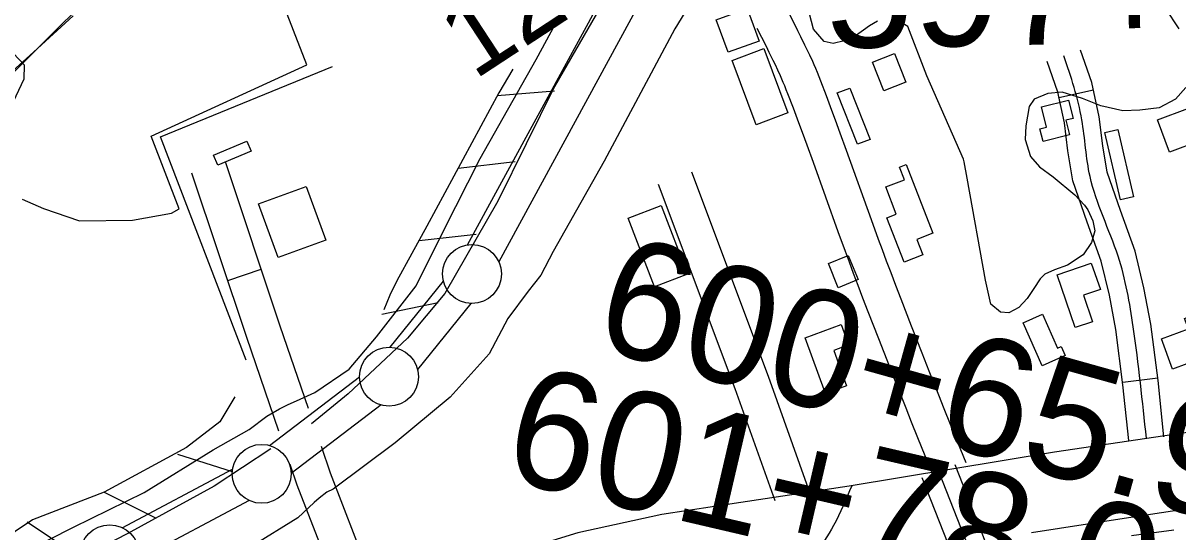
# Model space of a CAD drawing. Extents: x 3715084 to 3753216, y 488173 to 513963.
# Drawn here: x 3732175 to 3733156, y 498790 to 499222 of the extents above; entities that cross this region are included whole.
import ezdxf

# ---------------------------------------------------------------- set-up
doc = ezdxf.new("R2010")
doc.units = 0
for name, color, linetype in [('V-BLDG-OTLN', 7, 'Continuous'), ('V-FLOD-BASE', 7, 'Continuous'), ('V-LEVE-TOET', 7, 'Continuous'), ('V-RAIL-TRAK', 7, 'Continuous'), ('V-RIVR-EDGE', 7, 'Continuous'), ('V-RIVR-RANG', 7, 'Continuous'), ('V-ROAD-CNTR', 7, 'Continuous'), ('V-RRAP-FSHR', 7, 'Continuous'), ('V-SITE-VEGE', 7, 'Continuous'), ('V-SURV-IDEN', 7, 'Continuous'), ('V-SURV-LINE', 7, 'Continuous'), ('V-TOPO-DPTH', 7, 'Continuous'), ('V-TOPO-SHOR', 7, 'Continuous'), ('V-TOPO-WATR', 7, 'Continuous')]:
    doc.layers.add(name, color=color, linetype=linetype)

msp = doc.modelspace()

# ---------------------------------------------------------------- linework, layer by layer
at = {"layer": 'V-BLDG-OTLN'}
for points in [[(3732763.98, 499224.58), (3732790.25, 499234.18), (3732800.3, 499206.67), (3732774.03, 499197.07)], [(3732804.34, 499200.21), (3732824.83, 499145.73), (3732797.88, 499135.6), (3732777.4, 499190.08)], [(3732906.22, 499164.29), (3732896.62, 499188.64), (3732915.32, 499196.02), (3732924.92, 499171.66)], [(3732877.25, 499166.73), (3732894.54, 499123.15), (3732884.02, 499118.97), (3732866.74, 499162.55)], [(3733040.15, 499150.78), (3733063.22, 499156.54), (3733067.1, 499141.01), (3733060.92, 499139.46), (3733064.04, 499126.95), (3733041.57, 499121.35), (3733038.87, 499132.2), (3733044.44, 499133.59)], [(3733164.47, 499149.45), (3733174.71, 499121.89), (3733148.84, 499112.28), (3733138.6, 499139.84)], [(3733107.4, 499071.93), (3733093.97, 499128.97), (3733104.93, 499131.55), (3733118.37, 499074.51)], [(3732369, 499113.08), (3732340.57, 499101.25), (3732336.98, 499109.88), (3732365.33, 499121.67)], [(3732923.47, 499018.81), (3732908.74, 499056.62), (3732916.81, 499059.77), (3732907.87, 499082.74), (3732923.71, 499088.9), (3732919.52, 499099.65), (3732925.25, 499101.88), (3732947.98, 499043.52), (3732934.25, 499038.17), (3732939.38, 499025.01)], [(3732415.72, 499083.17), (3732432.36, 499037.66), (3732391.77, 499022.82), (3732375.13, 499068.32)], [(3732717.14, 499066.95), (3732739.54, 499008.62), (3732711.46, 498997.83), (3732689.05, 499056.16)], [(3732876.05, 499024.6), (3732884.37, 499004.09), (3732867.53, 498997.25), (3732859.21, 499017.76)], [(3733068.92, 498963.39), (3733053.55, 499008.25), (3733082.47, 499018.16), (3733090.16, 498995.71), (3733075.74, 498990.77), (3733083.42, 498968.35)], [(3733040.71, 498930.97), (3733024.7, 498967.51), (3733041.17, 498974.72), (3733053.79, 498945.9), (3733056.96, 498947.29), (3733060.34, 498939.58)], [(3733175.3, 498976.17), (3733188.1, 498941.56), (3733151.52, 498928.02), (3733142.02, 498953.7), (3733165.07, 498962.23), (3733161.77, 498971.16)], [(3732856.78, 498907.33), (3732839.5, 498954.76), (3732869.99, 498965.87), (3732876.28, 498948.61), (3732863.66, 498944.02), (3732874.66, 498913.85)]]:
    msp.add_lwpolyline(points, close=True, dxfattribs=at)
at = {"layer": 'V-FLOD-BASE'}
for points in [[(3734127.74, 499491.14), (3734023.45, 499521.51), (3733914.75, 499551.89), (3733772.54, 499589.87), (3733593.67, 499639.24), (3733452.1, 499677.22), (3733383.21, 499696.84), (3733349.08, 499705.07), (3733323.79, 499706.34), (3733302.3, 499701.93), (3733273.85, 499688.66), (3733220.11, 499657.71), (3733148.67, 499614.12), (3733032.97, 499542.74), (3732945.09, 499490.3), (3732855.31, 499435.35), (3732800.94, 499401.86), (3732750.36, 499364.59), (3732707.99, 499309.61), (3732675.73, 499253.37), (3732626.4, 499168.05), (3732578.32, 499070.73), (3732533.41, 498992.36), (3732501.8, 498954.45)], [(3732501.8, 498954.45), (3732451.21, 498907.06), (3732420.23, 498881.79)], [(3732385.46, 498860.31), (3732337.41, 498828.72), (3732263.44, 498788.3), (3732188.83, 498749.77), (3732124.98, 498706.17), (3732071.23, 498656.26), (3732008, 498611.4), (3731900.52, 498542.55), (3731879.03, 498530.54), (3731845.52, 498507.17)]]:
    msp.add_lwpolyline(points, dxfattribs=at)
at = {"layer": 'V-LEVE-TOET'}
for points in [[(3732400.42, 498898.04), (3732407.27, 498901.31), (3732422.89, 498908.18), (3732452.25, 498928.16), (3732475.38, 498955.64), (3732509.13, 498998.73), (3732532.26, 499045.57), (3732563.52, 499106.78), (3732611.02, 499191.1), (3732649.16, 499261.68), (3732685.42, 499331.63), (3732714.79, 499372.85), (3732746.04, 499401.57), (3732784.78, 499426.55), (3732847.89, 499465.26), (3732911, 499502.71), (3732998.47, 499556.41), (3733089.7, 499614.47), (3733170.93, 499664.42)], [(3733223.55, 499579.9), (3733134.2, 499525.58), (3733077.96, 499493.12), (3732974.87, 499431.94), (3732868.64, 499365.76), (3732819.28, 499329.54), (3732794.91, 499307.06), (3732788.66, 499302.69), (3732770.54, 499285.83), (3732728.66, 499217.13), (3732668.65, 499104.71), (3732625.51, 499027.88), (3732614.89, 499007.9), (3732604.26, 498994.16), (3732586.76, 498971.05), (3732571.13, 498941.07), (3732538.01, 498904.23), (3732491.14, 498865.51), (3732438.65, 498826.17), (3732433.03, 498823.68), (3732426.65, 498818.42), (3732422.41, 498814.94), (3732408.66, 498801.82), (3732369.29, 498777.47)], [(3731699.94, 498439.92), (3731783.04, 498494.86), (3731831.78, 498527.95), (3731843.03, 498534.19), (3731856.15, 498541.69), (3731867.4, 498549.18), (3731883.64, 498558.54), (3731938.63, 498595.38), (3731997.37, 498634.09), (3732034.86, 498662.81), (3732066.73, 498690.29), (3732099.85, 498719.64), (3732134.21, 498745.86), (3732177.33, 498773.33), (3732217.94, 498793.93), (3732277.92, 498823.27), (3732336.66, 498859.48), (3732367.27, 498876.96), (3732382.27, 498888.2), (3732392.9, 498894.45), (3732400.42, 498898.04)]]:
    msp.add_lwpolyline(points, dxfattribs=at)
at = {"layer": 'V-RAIL-TRAK'}
msp.add_lwpolyline([(3733031.63, 498789.32), (3733106.59, 498801.15), (3733186.82, 498813.27)], dxfattribs=at)
at = {"layer": 'V-RIVR-EDGE'}
for points in [[(3732174.47, 499072.26), (3732192.46, 499064.41), (3732223.05, 499054.13), (3732268.08, 499054.62), (3732301.11, 499060.54), (3732307.72, 499064.12), (3732283.86, 499126.02), (3732416.08, 499186.32), (3732382.08, 499274.05), (3732377.34, 499299.88), (3732387.56, 499305.26), (3732381.01, 499324.48), (3732352.76, 499313.75), (3732338.37, 499317.38)], [(3732166.97, 499195.94), (3732175.95, 499186.31), (3732175.92, 499174.31), (3732166.87, 499155.12)]]:
    msp.add_lwpolyline(points, dxfattribs=at)
at = {"layer": 'V-ROAD-CNTR'}
for p, q in [((3733055.02, 499158.81), (3733084.34, 499165.14)), ((3732349, 499003.47), (3732377.45, 499012.97)), ((3733109.13, 498916.9), (3733138.87, 498920.79))]:
    msp.add_line(p, q, dxfattribs=at)
for points in [[(3732976.15, 498848.47), (3732969.08, 498865.81), (3732962.95, 498880.98), (3732957.62, 498894.27), (3732952.99, 498905.91), (3732944.91, 498926.31), (3732938.89, 498941.63), (3732929.88, 498964.63), (3732920.91, 498987.63), (3732916.49, 498999.06), (3732912.42, 499009.78), (3732908.64, 499019.86), (3732905.13, 499029.33), (3732901.87, 499038.21), (3732895.79, 499054.93), (3732874.63, 499113.68), (3732869.28, 499128.4), (3732865.23, 499139.44), (3732862.17, 499147.72), (3732857.52, 499160.13), (3732852.79, 499172.56), (3732851.29, 499176.37), (3732849.84, 499179.95), (3732848.44, 499183.27), (3732847.1, 499186.36), (3732845.82, 499189.26), (3732843.4, 499194.57), (3732841.23, 499199.2), (3732839.29, 499203.24), (3732835.89, 499210.18), (3732833.3, 499215.36), (3732825.56, 499230.73)], [(3732948.38, 498837.14), (3732941.28, 498854.53), (3732935.12, 498869.78), (3732929.76, 498883.14), (3732925.1, 498894.84), (3732917, 498915.3), (3732910.96, 498930.67), (3732901.94, 498953.71), (3732892.94, 498976.77), (3732888.48, 498988.33), (3732884.35, 498999.19), (3732880.53, 499009.38), (3732876.99, 499018.94), (3732873.69, 499027.91), (3732867.58, 499044.72), (3732846.42, 499103.48), (3732841.1, 499118.11), (3732837.08, 499129.06), (3732834.05, 499137.25), (3732829.45, 499149.53), (3732824.8, 499161.75), (3732823.44, 499165.24), (3732822.12, 499168.47), (3732820.84, 499171.5), (3732819.62, 499174.34), (3732818.45, 499176.97), (3732816.17, 499181.98), (3732814.12, 499186.34), (3732812.3, 499190.14), (3732809, 499196.87), (3732806.48, 499201.91), (3732798.76, 499217.23)], [(3733144.21, 498870.69), (3733139.19, 498918.35), (3733132.92, 498966.27), (3733127.22, 498997.25), (3733119.67, 499028.24), (3733107.39, 499062.81), (3733095.99, 499095.41), (3733092.36, 499117.76), (3733089.27, 499142.29), (3733083.01, 499171.31), (3733073.38, 499199.03)], [(3733114.38, 498867.55), (3733109.4, 498914.83), (3733103.28, 498961.61), (3733097.87, 498990.98), (3733090.89, 499019.65), (3733079.1, 499052.84), (3733066.8, 499087.99), (3733062.66, 499113.48), (3733059.67, 499137.24), (3733054.07, 499163.2), (3733045.04, 499189.19)], [(3732417.51, 498894.64), (3732393.65, 498964.47), (3732347.03, 499104.06)], [(3732392.32, 498875.57), (3732365.23, 498954.87), (3732318.57, 499094.55)], [(3732842.26, 498826.46), (3732808.27, 498921.77), (3732743.1, 499095.39)], [(3732814, 498816.38), (3732780.1, 498911.46), (3732715.01, 499084.85)], [(3733715.57, 498954.14), (3733490.9, 498921.32), (3733259.48, 498888.54), (3733051.28, 498857.49), (3732876.96, 498828.74), (3732784.88, 498814.94), (3732717.77, 498804.69), (3732646.3, 498789.1), (3732562.5, 498763.31), (3732493.54, 498739.57), (3732430.27, 498709.84), (3732372.27, 498679.78), (3732317.45, 498642.1), (3732260.82, 498596.91), (3732170.98, 498524.46), (3732058.55, 498426.03), (3731890.92, 498288.7), (3731751.05, 498168.7), (3731580.79, 498028.32), (3731483.88, 497948.43), (3731408.15, 497888)], [(3732478.28, 498731.24), (3732436.22, 498839.87), (3732428.56, 498862.29)], [(3732450.3, 498720.41), (3732408.03, 498829.6), (3732402.01, 498847.2)], [(3733398.08, 497754.9), (3733329.41, 497951.91), (3733192.02, 498281.34), (3733081.86, 498554.45), (3732966.87, 498846.75)], [(3733369.76, 497745.02), (3733301.38, 497941.19), (3733164.27, 498269.96), (3733053.99, 498543.35), (3732938.95, 498835.77)], [(3733383.92, 497749.96), (3733315.4, 497946.55), (3733178.14, 498275.65), (3733067.93, 498548.9), (3732952.91, 498841.26)]]:
    msp.add_lwpolyline(points, dxfattribs=at)
for points in [[(3733129.3, 498869.12), (3733118.1, 498963.94), (3733105.28, 499023.95), (3733081.4, 499091.7), (3733074.47, 499139.76), (3733059.21, 499194.11)], [(3732878.98, 498829.07), (3732863.5, 498795.34), (3732847, 498770.77), (3732823.53, 498740.67), (3732824.78, 498676.23), (3732842.98, 498608.05), (3732887.44, 498491.11), (3732926.8, 498378.79), (3732964.69, 498270.17), (3733042.87, 498075.01), (3733130.72, 497871.54), (3733149.28, 497817.67), (3733153.99, 497773.73), (3733154.88, 497745.93), (3733128.87, 497695.64), (3733096.97, 497641.34), (3733059.74, 497581.88), (3733055.22, 497553.2), (3733066.38, 497524.98), (3733104.2, 497423.74), (3733134.79, 497352.2), (3733147.89, 497310.79), (3733150.42, 497276.92), (3733145.17, 497242), (3733119.96, 497203.43), (3733077.87, 497173.85), (3733050.46, 497158.23)]]:
    msp.add_spline(points, degree=3, dxfattribs=at)
at = {"layer": 'V-RRAP-FSHR'}
for p, q in [((3732577.95, 499160.39), (3732626.63, 499164.24)), ((3732544.74, 499098.76), (3732593.25, 499104.37)), ((3732511.48, 499037.17), (3732559.98, 499042.8)), ((3732479.83, 498974.79), (3732527.68, 498984.54)), ((3732306.33, 498855.88), (3732352.86, 498841.06)), ((3732244.05, 498823.65), (3732287.77, 498801.9)), ((3732178.7, 498798.56), (3732219.18, 498771.25))]:
    msp.add_line(p, q, dxfattribs=at)
for points in [[(3728004.36, 498122.76), (3728249.57, 498078.76), (3728561.47, 498063.71), (3728941.93, 498053.37), (3729895.33, 498086.11), (3730231.16, 498125.42), (3730543.47, 498170.09), (3730885.51, 498262.37), (3731364.17, 498511.08), (3731760.76, 498774.83), (3732302.4, 499315.14), (3732839.9, 499636.89)], [(3732364.78, 498935.67), (3732291.79, 499125.38), (3732437.93, 499184.92)], [(3732591.19, 499182.9), (3732579.37, 499162.79), (3732548.7, 499106.09), (3732518.07, 499049.38), (3732505.38, 499026.17), (3732492.73, 499002.95), (3732486.81, 498990.87), (3732481.45, 498978.53)], [(3732355.05, 498904.54), (3732342.35, 498883.34), (3732313.96, 498861.69), (3732243.93, 498823.59), (3732183.05, 498800.22), (3732137.92, 498769.94), (3732085.92, 498726.52), (3732043.61, 498687.15), (3732005.19, 498656.42), (3732003.83, 498655.46)]]:
    msp.add_lwpolyline(points, dxfattribs=at)
at = {"layer": 'V-SITE-VEGE'}
for points in [[(3732900.98, 499223.6), (3732894.02, 499219.54), (3732881.83, 499210.85), (3732872.55, 499206.79), (3732863.26, 499204.47), (3732855.71, 499206.21), (3732846.44, 499216.66), (3732841.8, 499235.23)], [(3733145.29, 499234.54), (3733156.89, 499217.13)], [(3733162.68, 499167.22), (3733153.97, 499157.36), (3733140.04, 499149.82), (3733123.79, 499148.08), (3733109.28, 499147.51), (3733090.71, 499151.58), (3733075.05, 499157.97), (3733057.64, 499163.2), (3733045.45, 499162.04), (3733033.84, 499157.4), (3733029.78, 499151.02), (3733026.88, 499134.77), (3733026.29, 499123.17), (3733030.93, 499108.66), (3733038.47, 499099.95), (3733050.07, 499091.24), (3733068.64, 499076.15), (3733076.76, 499067.44), (3733079.66, 499063.38), (3733083.71, 499054.09), (3733085.45, 499045.39), (3733082.55, 499035.52), (3733075.58, 499025.08), (3733062.23, 499016.38), (3733051.2, 499012.32), (3733043.08, 499008.85), (3733039.01, 499004.79), (3733033.79, 498996.66), (3733027.98, 498987.96), (3733021.02, 498980.42), (3733012.31, 498975.78), (3733005.35, 498976.36), (3732997.23, 498983.33), (3732992.59, 499003.64), (3732976.96, 499090.11), (3732974.64, 499104.04), (3732974.06, 499106.36), (3732942.75, 499177.17), (3732926.52, 499218.95), (3732918.97, 499223.6)]]:
    msp.add_lwpolyline(points, dxfattribs=at)
at = {"layer": 'V-SURV-LINE'}
for points in [[(3732552.76, 499033.63), (3732701.78, 499307.48)], [(3732728.14, 499293.16), (3732579.12, 499019.31)], [(3732486.85, 498946.67), (3732532.16, 499002.79)], [(3732555.51, 498983.96), (3732510.2, 498927.83)], [(3732384.56, 498863.25), (3732460.98, 498921.51)], [(3732479.18, 498897.66), (3732402.75, 498839.39)], [(3732259.35, 498793.41), (3732353.08, 498843.1)], [(3732367.12, 498816.58), (3732273.39, 498766.9)]]:
    msp.add_lwpolyline(points, dxfattribs=at)
for centre in [(3732556.39, 499008.92), (3732485.97, 498921.7), (3732377.76, 498839.2), (3732248.71, 498770.8)]:
    msp.add_circle(centre, 25, dxfattribs=at)
at = {"layer": 'V-TOPO-DPTH'}
msp.add_lwpolyline([(3732217.76, 499227.94), (3732184.07, 499197.19), (3732141.99, 499159.63)], dxfattribs=at)
at = {"layer": 'V-TOPO-SHOR'}
msp.add_line((3733152.61, 498791.26), (3733116.69, 498786.58), dxfattribs=at)
at = {"layer": 'V-TOPO-WATR'}
msp.add_lwpolyline([(3732141.99, 499159.63), (3732184.07, 499197.19), (3732217.76, 499227.94)], dxfattribs=at)

# ---------------------------------------------------------------- texts
at = {"layer": 'V-RIVR-RANG'}
msp.add_text('12.3', height=67, rotation=33.24833, dxfattribs=at).set_placement((3732558.32, 499173.04))
at = {"layer": 'V-SURV-IDEN'}
for s, rotation, p in [('597+14.2', 0.89111, (3732857.32, 499200.71)), ('600+65.9', 344.36844, (3732656.83, 498947.57)), ('601+78.0', 346.88118, (3732579.92, 498835.37))]:
    msp.add_text(s, height=100, rotation=rotation, dxfattribs=at).set_placement(p)

doc.saveas('drawing.dxf')
